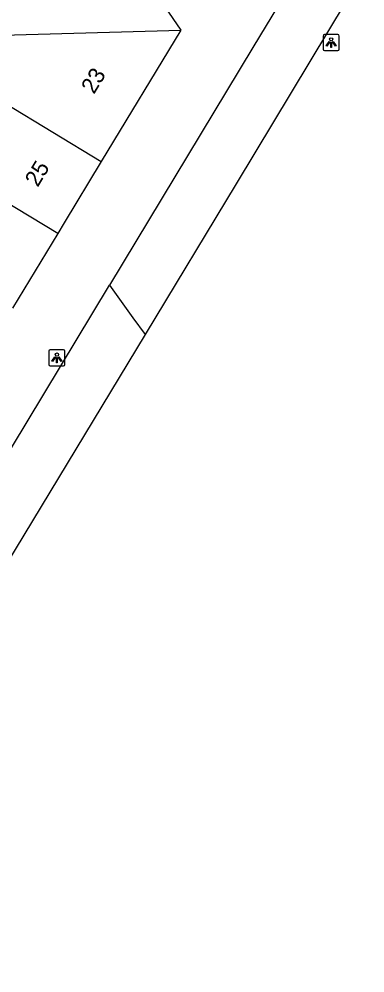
# Model space of a CAD drawing. Extents: x 155275 to 156263, y 382654 to 383635.
# Drawn here: x 156241.9 to 156263.3, y 383111.2 to 383170.2 of the extents above; entities that cross this region are included whole.
import ezdxf

# ---------------------------------------------------------------- set-up
doc = ezdxf.new("R2010")
doc.units = 0
for name, color, linetype in [('IMGEO_Fietspad_gesloten', 7, 'Continuous'), ('IMGEO_Lichtpunt', 7, 'Continuous'), ('IMGEO_Pand', 7, 'Continuous'), ('IMGEO_Pand_nummerreeks', 7, 'Continuous')]:
    doc.layers.add(name, color=color, linetype=linetype)

msp = doc.modelspace()

# ---------------------------------------------------------------- linework, layer by layer
at = {"layer": 'IMGEO_Fietspad_gesloten'}
for points in [[(156261.13, 383176.277), (156256.386, 383168.413), (156247.518, 383153.713)], [(156263.304, 383173.222), (156255.345, 383159.986), (156249.718, 383150.679)], [(156227.742, 383120.977), (156229.271, 383123.465), (156247.518, 383153.713)], [(156247.518, 383153.713), (156248.97, 383151.71), (156249.718, 383150.679)], [(156249.718, 383150.679), (156232.51, 383122.217), (156212.541, 383089.708), (156202.882, 383073.807)]]:
    msp.add_lwpolyline(points, dxfattribs=at)
at = {"layer": 'IMGEO_Lichtpunt'}
for p, q in [((156260.719, 383169.12), (156260.719, 383168.313)), ((156260.719, 383169.12), (156260.719, 383168.313)), ((156261.621, 383169.215), (156260.813, 383169.215)), ((156261.621, 383169.215), (156260.813, 383169.215)), ((156261.715, 383168.313), (156261.715, 383169.12)), ((156261.715, 383168.313), (156261.715, 383169.12)), ((156260.813, 383168.219), (156261.621, 383168.219)), ((156260.813, 383168.219), (156261.621, 383168.219)), ((156243.772, 383149.633), (156243.772, 383148.826)), ((156243.772, 383149.633), (156243.772, 383148.826)), ((156244.674, 383149.728), (156243.866, 383149.728)), ((156244.674, 383149.728), (156243.866, 383149.728)), ((156244.768, 383148.826), (156244.768, 383149.633)), ((156244.768, 383148.826), (156244.768, 383149.633)), ((156243.866, 383148.732), (156244.674, 383148.732)), ((156243.866, 383148.732), (156244.674, 383148.732))]:
    msp.add_line(p, q, dxfattribs=at)
for points in [[(156261.093, 383168.784), (156261.132, 383168.756), (156260.944, 383168.494), (156260.906, 383168.521), (156261.093, 383168.784)], [(156261.195, 383168.736), (156261.242, 383168.736), (156261.242, 383168.414), (156261.195, 383168.414), (156261.195, 383168.736)], [(156261.305, 383168.756), (156261.343, 383168.783), (156261.53, 383168.521), (156261.491, 383168.493), (156261.305, 383168.756)], [(156244.146, 383149.297), (156244.185, 383149.269), (156243.997, 383149.007), (156243.959, 383149.034), (156244.146, 383149.297)], [(156244.358, 383149.269), (156244.396, 383149.296), (156244.583, 383149.034), (156244.544, 383149.006), (156244.358, 383149.269)], [(156244.248, 383149.249), (156244.295, 383149.249), (156244.295, 383148.927), (156244.248, 383148.927), (156244.248, 383149.249)]]:
    msp.add_lwpolyline(points, dxfattribs=at)
for centre in [(156261.218, 383168.918), (156244.271, 383149.431)]:
    msp.add_circle(centre, 0.0994, dxfattribs=at)
for centre, start, end in [((156260.813, 383169.12), 90, 180), ((156260.813, 383169.12), 90, 180), ((156261.621, 383169.12), 0, 90), ((156261.621, 383169.12), 0, 90), ((156260.813, 383168.313), 180, 270), ((156260.813, 383168.313), 180, 270), ((156261.621, 383168.313), 270, 0), ((156261.621, 383168.313), 270, 360), ((156243.866, 383149.633), 90, 180), ((156243.866, 383149.633), 90, 180), ((156244.674, 383149.633), 0, 90), ((156244.674, 383149.633), 0, 90), ((156243.866, 383148.826), 180, 270), ((156243.866, 383148.826), 180, 270), ((156244.674, 383148.826), 270, 0), ((156244.674, 383148.826), 270, 360)]:
    msp.add_arc(centre, 0.0946, start, end, dxfattribs=at)
at = {"layer": 'IMGEO_Pand'}
for points in [[(156246.682, 383177.171), (156251.931, 383169.487)], [(156236.483, 383169.058), (156251.931, 383169.487)], [(156251.931, 383169.487), (156247.015, 383161.362)], [(156235.896, 383168.089), (156238.024, 383166.802), (156247.015, 383161.362)], [(156244.323, 383156.913), (156233.205, 383163.64)], [(156247.015, 383161.362), (156244.72, 383157.57), (156244.323, 383156.913)], [(156244.323, 383156.913), (156241.527, 383152.291)]]:
    msp.add_lwpolyline(points, dxfattribs=at)

# ---------------------------------------------------------------- texts
at = {"layer": 'IMGEO_Pand_nummerreeks'}
for s, p in [('23', (156246.561, 383165.48)), ('25', (156243.087, 383159.738))]:
    msp.add_text(s, height=1, rotation=58.82522, dxfattribs=at).set_placement(p)

doc.saveas('drawing.dxf')
